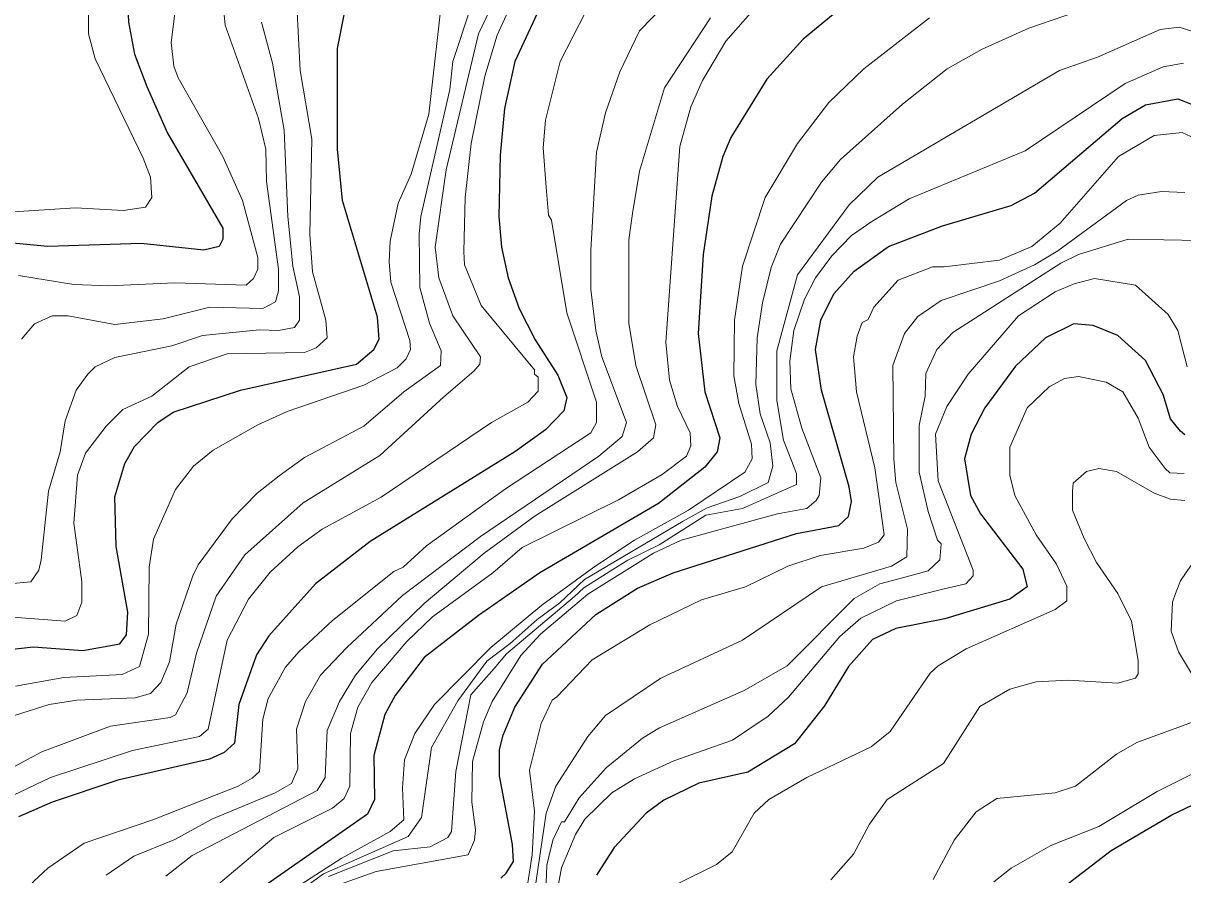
# Model space of a CAD drawing. Extents: x 423 to 448.8, y 7456.3 to 7484.
# Drawn here: x 436.1 to 437.328, y 7479.264 to 7480.166 of the extents above; entities that cross this region are included whole.
import ezdxf

# ---------------------------------------------------------------- set-up
doc = ezdxf.new("R2010")
doc.units = 0
doc.header["$LTSCALE"] = 0.032
doc.layers.add('1', color=7, linetype='Continuous', lineweight=25)
doc.layers.add('2', color=7, linetype='Continuous', lineweight=13)

msp = doc.modelspace()

# ---------------------------------------------------------------- linework, layer by layer
at = {"layer": '1'}
for points in [[(436.0313, 7480.4457), (436.1473, 7480.469), (436.1798, 7480.469), (436.2027, 7480.4638), (436.2084, 7480.4597), (436.261, 7480.4256), (436.2742, 7480.4102), (436.2773, 7480.4032), (436.2773, 7480.3862), (436.2355, 7480.3158), (436.2146, 7480.2509), (436.21, 7480.2013), (436.2115, 7480.1673), (436.2177, 7480.1333), (436.2308, 7480.0993), (436.2525, 7480.0498), (436.3113, 7479.9492), (436.3113, 7479.9376), (436.3074, 7479.9298), (436.2912, 7479.926), (436.2247, 7479.9329), (436.1257, 7479.9298), (436.0437, 7479.9376)], [(436.6539, 7480.1975), (436.6206, 7480.1256), (436.6098, 7480.076), (436.6052, 7480.0265), (436.6036, 7479.9616), (436.6067, 7479.9291), (436.6137, 7479.8966), (436.6253, 7479.8641), (436.6423, 7479.8308), (436.6663, 7479.7937), (436.6756, 7479.7698), (436.6725, 7479.7558)], [(436.0762, 7479.5021), (436.1102, 7479.506), (436.1628, 7479.5021), (436.2022, 7479.5091), (436.2092, 7479.5184), (436.2107, 7479.5424), (436.1984, 7479.612), (436.1968, 7479.6646), (436.2076, 7479.7001), (436.2177, 7479.7179), (436.2424, 7479.7434), (436.2587, 7479.7543), (436.3299, 7479.7775), (436.4528, 7479.8053), (436.4714, 7479.8208), (436.4768, 7479.8316), (436.4753, 7479.8548), (436.4381, 7479.9786), (436.4327, 7480.0327), (436.4327, 7480.1395), (436.4397, 7480.1751)], [(436.9641, 7480.1804), (436.9262, 7480.1495), (436.8875, 7480.107), (436.8496, 7480.0451), (436.8411, 7480.025), (436.8295, 7479.9832), (436.8202, 7479.9214), (436.8148, 7479.8378), (436.8218, 7479.7759), (436.838, 7479.7272), (436.8349, 7479.7125), (436.8218, 7479.6962), (436.773, 7479.6576), (436.647, 7479.5841), (436.582, 7479.5392), (436.5247, 7479.4944), (436.4938, 7479.4542), (436.483, 7479.4341), (436.4714, 7479.3908), (436.4721, 7479.3443), (436.4644, 7479.3288), (436.3538, 7479.2515)], [(436.606, 7479.2608), (436.6114, 7479.2662), (436.6191, 7479.2786), (436.6183, 7479.2964), (436.6044, 7479.3691), (436.6044, 7479.397), (436.6083, 7479.4124), (436.6207, 7479.4418), (436.65, 7479.4874), (436.7065, 7479.54), (436.7506, 7479.5679), (436.7885, 7479.5841), (436.9192, 7479.6259), (436.9641, 7479.6344), (436.9741, 7479.6437), (436.9772, 7479.6599), (436.9749, 7479.6754), (436.9455, 7479.7775), (436.9393, 7479.8208), (436.9448, 7479.8517), (436.9586, 7479.8796), (436.9803, 7479.9035), (437.0166, 7479.9299), (437.0739, 7479.9515), (437.1466, 7479.9732), (437.1714, 7479.9863), (437.2642, 7480.0652), (437.2889, 7480.0799), (437.323, 7480.0861), (437.3493, 7480.076)], [(437.3307, 7479.7303), (437.3261, 7479.7341), (437.3152, 7479.7473), (437.3075, 7479.7729), (437.2889, 7479.8092), (437.2595, 7479.8355), (437.2333, 7479.8463), (437.2131, 7479.8478), (437.183, 7479.8332), (437.1513, 7479.803), (437.1188, 7479.7589), (437.1041, 7479.7311), (437.0971, 7479.7048), (437.1033, 7479.6661), (437.1141, 7479.6468), (437.159, 7479.588), (437.1636, 7479.5694), (437.1451, 7479.5563), (437.0762, 7479.5354), (437.0244, 7479.5253), (436.9997, 7479.5137), (436.9741, 7479.4851), (436.9486, 7479.4434), (436.9169, 7479.4031), (436.8674, 7479.373), (436.8156, 7479.3614), (436.7785, 7479.3435), (436.7599, 7479.3296), (436.7258, 7479.2933), (436.7073, 7479.2639)], [(436.6725, 7479.7558), (436.6532, 7479.7357), (436.6207, 7479.7125), (436.4675, 7479.6173), (436.4095, 7479.5725), (436.36, 7479.5176), (436.3469, 7479.4975), (436.3283, 7479.4449), (436.3236, 7479.4039), (436.3128, 7479.3938), (436.2973, 7479.3869), (436.1999, 7479.3645), (436.1303, 7479.3412), (436.0947, 7479.3258)], [(437.207, 7479.2554), (437.2526, 7479.2902), (437.3168, 7479.3281), (437.3531, 7479.3451)]]:
    msp.add_lwpolyline(points, dxfattribs=at)
at = {"layer": '2'}
for points in [[(436.0653, 7480.397), (436.1365, 7480.4117), (436.1566, 7480.4109), (436.2108, 7480.3947), (436.2262, 7480.3877), (436.2293, 7480.3815), (436.2215, 7480.3591), (436.1976, 7480.3251), (436.1783, 7480.2794), (436.169, 7480.2215), (436.169, 7480.1549), (436.1759, 7480.1286), (436.227, 7480.0235), (436.2347, 7480.0033), (436.2362, 7479.9817), (436.2293, 7479.9716), (436.2061, 7479.9678), (436.1551, 7479.9709), (436.0839, 7479.9662)], [(436.2757, 7480.2973), (436.2564, 7480.1457), (436.2594, 7480.1209), (436.2641, 7480.1085), (436.3113, 7480.025), (436.3322, 7479.9786), (436.3484, 7479.9183), (436.3484, 7479.9059), (436.3437, 7479.8958), (436.336, 7479.8889), (436.2603, 7479.8912), (436.1906, 7479.8881), (436.1535, 7479.8896), (436.0947, 7479.8989)], [(436.6183, 7480.2307), (436.582, 7480.1549), (436.548, 7480.0111), (436.5363, 7479.9291), (436.5402, 7479.8966), (436.5549, 7479.8564), (436.5843, 7479.813), (436.5835, 7479.8053), (436.5773, 7479.7976), (436.5456, 7479.7705), (436.4776, 7479.7086), (436.3964, 7479.6583), (436.3345, 7479.6034), (436.3043, 7479.5594), (436.2834, 7479.499), (436.2734, 7479.4573), (436.261, 7479.434), (436.2556, 7479.4309), (436.1922, 7479.4217), (436.1195, 7479.3946), (436.022, 7479.3428)], [(436.0545, 7479.4217), (436.1272, 7479.4449), (436.1566, 7479.4495), (436.2185, 7479.4518), (436.2347, 7479.4565), (436.2455, 7479.4681), (436.2548, 7479.4898), (436.2618, 7479.53), (436.2796, 7479.581), (436.285, 7479.5926), (436.3213, 7479.6414), (436.3476, 7479.6684), (436.3708, 7479.687), (436.3979, 7479.7063), (436.4605, 7479.7396), (436.5031, 7479.7759), (436.5418, 7479.8037), (436.5425, 7479.8193), (436.5302, 7479.8487), (436.5201, 7479.8865), (436.5193, 7479.943), (436.5209, 7479.9616), (436.5518, 7480.0962), (436.5549, 7480.1256), (436.5928, 7480.24)], [(436.3074, 7480.2307), (436.3136, 7480.1642), (436.3492, 7480.0652), (436.3569, 7480.0327), (436.3577, 7479.9987), (436.3701, 7479.9059), (436.3701, 7479.8827), (436.367, 7479.8711), (436.3538, 7479.8641), (436.2974, 7479.8657), (436.2479, 7479.8533), (436.1968, 7479.8471), (436.1473, 7479.8564), (436.1303, 7479.8564), (436.1117, 7479.8479), (436.0978, 7479.8316)], [(436.5449, 7480.2044), (436.5294, 7480.0699), (436.5108, 7480.0064), (436.4969, 7479.9755), (436.4884, 7479.9353), (436.4876, 7479.9136), (436.4892, 7479.892), (436.5093, 7479.8301), (436.51, 7479.8208), (436.5054, 7479.8107), (436.4961, 7479.8014), (436.4606, 7479.7829), (436.3794, 7479.755), (436.3484, 7479.7411), (436.3012, 7479.714), (436.2803, 7479.697), (436.261, 7479.6723), (436.2378, 7479.6197)], [(436.0344, 7479.3227), (436.1288, 7479.3676), (436.2154, 7479.3961), (436.2865, 7479.4108), (436.2958, 7479.4186), (436.3159, 7479.513), (436.3383, 7479.5563), (436.3615, 7479.5849), (436.3909, 7479.6119), (436.4165, 7479.6305), (436.4791, 7479.6645), (436.5959, 7479.7434), (436.6346, 7479.7651), (436.6454, 7479.7767), (436.6454, 7479.7914), (436.6416, 7479.7945), (436.6416, 7479.7991), (436.5851, 7479.8672), (436.5673, 7479.9105), (436.5665, 7479.9245), (436.568, 7479.9817), (436.5743, 7480.0389), (436.5889, 7480.1101), (436.6021, 7480.1534), (436.6152, 7480.1828)], [(436.1875, 7479.2639), (436.2169, 7479.284), (436.2603, 7479.3018), (436.2997, 7479.3234), (436.3669, 7479.3513), (436.384, 7479.3613), (436.3909, 7479.3768), (436.3894, 7479.4186), (436.3987, 7479.448), (436.4149, 7479.4758), (436.4428, 7479.5052), (436.5016, 7479.5601), (436.5843, 7479.6228), (436.7096, 7479.7079), (436.7343, 7479.7287), (436.739, 7479.7435), (436.7127, 7479.8131), (436.7065, 7479.8409), (436.7011, 7479.8842), (436.7011, 7479.926), (436.7073, 7480.0296), (436.7166, 7480.0714), (436.732, 7480.1147), (436.7529, 7480.158), (436.7808, 7480.1866)], [(436.2819, 7479.2337), (436.3654, 7479.3041), (436.4273, 7479.3351), (436.4397, 7479.3451), (436.4459, 7479.3583), (436.4466, 7479.414), (436.4544, 7479.4418), (436.469, 7479.4681), (436.5062, 7479.5114), (436.5333, 7479.5377), (436.5974, 7479.5841), (436.6284, 7479.6112), (436.7305, 7479.6615), (436.7769, 7479.6885), (436.8024, 7479.7078), (436.8071, 7479.7187), (436.8063, 7479.7326), (436.7931, 7479.7605), (436.7846, 7479.7883), (436.7808, 7479.8285), (436.7955, 7480.0358), (436.8071, 7480.0776), (436.8194, 7480.1054), (436.8442, 7480.1472), (436.8782, 7480.1858)], [(436.6682, 7479.5525), (436.6945, 7479.5773), (436.7991, 7479.6388), (436.8245, 7479.6532), (436.8589, 7479.6651), (436.8889, 7479.6797), (436.8941, 7479.6971), (436.8912, 7479.7218), (436.8805, 7479.7527), (436.8759, 7479.7837), (436.8774, 7479.8332), (436.8829, 7479.8703), (436.8921, 7479.9074), (436.9022, 7479.9322), (436.9455, 7479.9979), (436.9656, 7480.0219), (437.0314, 7480.0806), (437.0786, 7480.1178), (437.1157, 7480.1387), (437.1652, 7480.1611), (437.2271, 7480.182)], [(436.3902, 7480.1781), (436.3933, 7480.1163), (436.4057, 7480.0436), (436.4033, 7479.943), (436.4064, 7479.9028), (436.4203, 7479.8517), (436.4219, 7479.8331), (436.4103, 7479.8223), (436.3979, 7479.8177), (436.3159, 7479.8162), (436.2757, 7479.8022), (436.2362, 7479.7713), (436.2053, 7479.7573), (436.1875, 7479.7396), (436.1658, 7479.7109), (436.1573, 7479.6878), (436.1535, 7479.6367), (436.162, 7479.5748), (436.162, 7479.5532), (436.1566, 7479.5392), (436.1442, 7479.533), (436.0421, 7479.5408)], [(436.8279, 7480.1719), (436.7792, 7480.0977), (436.7529, 7480.0095), (436.7452, 7479.9647), (436.7413, 7479.9368), (436.7413, 7479.8487), (436.749, 7479.8038), (436.7699, 7479.7411), (436.7676, 7479.7272), (436.7506, 7479.7125), (436.6423, 7479.6444), (436.5882, 7479.605), (436.5247, 7479.5516), (436.4753, 7479.5037), (436.452, 7479.4758), (436.435, 7479.448), (436.4219, 7479.4171), (436.4196, 7479.3675), (436.4111, 7479.3536), (436.2788, 7479.2848), (436.251, 7479.2631)], [(436.6957, 7480.1781), (436.6686, 7480.1256), (436.6532, 7480.0637), (436.6508, 7480.0343), (436.6539, 7479.9925), (436.6563, 7479.9631), (436.6594, 7479.9577), (436.6756, 7479.8595), (436.7073, 7479.7651), (436.7073, 7479.7435), (436.7011, 7479.7326), (436.6106, 7479.673), (436.5271, 7479.6127), (436.5023, 7479.5903), (436.4923, 7479.5857), (436.4273, 7479.5338), (436.3917, 7479.5006), (436.3778, 7479.4843), (436.3592, 7479.4511), (436.3538, 7479.4294), (436.35, 7479.3737), (436.3422, 7479.3668), (436.3275, 7479.3582)], [(437.06, 7480.1719), (436.9904, 7480.1178), (436.9532, 7480.0822), (436.92, 7480.0389), (436.8859, 7479.9817), (436.862, 7479.909), (436.8535, 7479.8517), (436.8527, 7479.793), (436.8581, 7479.7636), (436.8713, 7479.7203), (436.872, 7479.7048), (436.8643, 7479.6909), (436.8048, 7479.6506), (436.7475, 7479.6189), (436.7042, 7479.5903), (436.6493, 7479.5501), (436.5951, 7479.5052), (436.5356, 7479.4449), (436.5147, 7479.414), (436.5039, 7479.3861), (436.5015, 7479.3567), (436.5031, 7479.3227), (436.4884, 7479.3103), (436.4366, 7479.2817), (436.367, 7479.2368)], [(436.0158, 7479.5663), (436.1079, 7479.5748), (436.1163, 7479.5872), (436.1187, 7479.5981), (436.1264, 7479.6708), (436.1388, 7479.7125), (436.1442, 7479.745), (436.1558, 7479.7775), (436.1682, 7479.7945), (436.1759, 7479.8022), (436.1968, 7479.8123), (436.2572, 7479.8246), (436.2896, 7479.8355), (436.35, 7479.8417), (436.3701, 7479.8409), (436.3871, 7479.844), (436.3925, 7479.8517), (436.3925, 7479.8765), (436.3855, 7479.909), (436.3801, 7479.9616), (436.3763, 7480.0528), (436.3639, 7480.124), (436.3523, 7480.1673)], [(437.357, 7480.1518), (437.3245, 7480.1619), (437.3044, 7480.1595), (437.2379, 7480.1302), (437.1977, 7480.1163), (437.0051, 7480.0033), (436.9749, 7479.974), (436.92, 7479.8997), (436.8983, 7479.8193), (436.8983, 7479.7667), (436.9054, 7479.7247), (436.9192, 7479.6893), (436.9192, 7479.6777), (436.862, 7479.6522), (436.8231, 7479.6454), (436.7735, 7479.614), (436.7403, 7479.5975), (436.7245, 7479.5877), (436.6937, 7479.5683), (436.684, 7479.5591), (436.6119, 7479.4985), (436.5988, 7479.4829), (436.5742, 7479.4549), (436.558, 7479.3737), (436.5534, 7479.3103), (436.5495, 7479.3041), (436.531, 7479.294), (436.4916, 7479.2897), (436.4232, 7479.2628)], [(437.3292, 7480.124), (437.3075, 7480.1201), (437.2673, 7480.1023), (437.1613, 7480.0311), (437.0384, 7479.9801), (436.9989, 7479.9561), (436.9772, 7479.9414), (436.9564, 7479.9198), (436.9393, 7479.8966), (436.9277, 7479.8741), (436.9161, 7479.8409), (436.9122, 7479.8084), (436.913, 7479.779), (436.9246, 7479.7373), (436.9447, 7479.6847), (436.9432, 7479.6661), (436.9401, 7479.6607), (436.93, 7479.6522), (436.8991, 7479.6467), (436.797, 7479.6189), (436.7676, 7479.605), (436.698, 7479.5617), (436.6477, 7479.5192), (436.6269, 7479.4967), (436.5967, 7479.448), (436.5874, 7479.4263), (436.5758, 7479.3846), (436.575, 7479.3413), (436.5789, 7479.3119), (436.5781, 7479.301), (436.5712, 7479.2855), (436.4737, 7479.2678), (436.4119, 7479.2461)], [(436.6331, 7479.2469), (436.6392, 7479.2856), (436.6415, 7479.332), (436.6361, 7479.3753), (436.6485, 7479.4248), (436.6601, 7479.4495), (436.6652, 7479.453), (436.7027, 7479.4921), (436.7638, 7479.5292), (436.8186, 7479.5555), (436.8651, 7479.5694), (436.91, 7479.5911), (436.944, 7479.6027), (436.9904, 7479.6104), (437.0058, 7479.6166), (437.012, 7479.6243), (437.002, 7479.6955), (436.9827, 7479.7759), (436.9796, 7479.8131), (436.9834, 7479.8347), (436.9888, 7479.8494), (436.995, 7479.8525), (437.0012, 7479.8656), (437.0267, 7479.8943), (437.0631, 7479.9082), (437.0755, 7479.9082), (437.1343, 7479.9152), (437.1683, 7479.9298), (437.1984, 7479.9546), (437.2603, 7480.025), (437.2982, 7480.0474), (437.3276, 7480.0505), (437.3462, 7480.042)], [(437.3307, 7479.9871), (437.306, 7479.9879), (437.2812, 7479.984), (437.2688, 7479.9786), (437.1961, 7479.9252), (437.1714, 7479.9105), (437.1343, 7479.8935), (437.0724, 7479.8726), (437.0476, 7479.8556), (437.0337, 7479.8378), (437.0213, 7479.8038), (437.0221, 7479.7048), (437.0244, 7479.68), (437.0368, 7479.6305), (437.036, 7479.6011), (437.0198, 7479.5911), (436.9455, 7479.5694), (436.862, 7479.5129), (436.7754, 7479.4727), (436.7166, 7479.4333), (436.698, 7479.4108), (436.664, 7479.3583), (436.6539, 7479.3296), (436.6366, 7479.213)], [(437.7809, 7479.9948), (437.7561, 7479.9709), (437.712, 7479.9136), (437.6045, 7479.7898), (437.5612, 7479.7581), (437.4777, 7479.7047), (437.4451, 7479.6723), (437.4073, 7479.6189), (437.3895, 7479.564), (437.3864, 7479.5331), (437.3949, 7479.4913), (437.4204, 7479.4217), (437.4204, 7479.407), (437.4142, 7479.3992), (437.3415, 7479.3729), (437.3013, 7479.3528), (437.2395, 7479.3157), (437.1884, 7479.2956), (437.1466, 7479.2716), (437.1281, 7479.2569)], [(437.3462, 7479.936), (437.2704, 7479.9376), (437.2178, 7479.9214), (437.1992, 7479.9121), (437.0847, 7479.8386), (437.0677, 7479.8208), (437.0561, 7479.7953), (437.0554, 7479.7713), (437.0492, 7479.7404), (437.0492, 7479.6909), (437.0585, 7479.6491), (437.0685, 7479.6189), (437.0724, 7479.615), (437.0708, 7479.598), (437.0585, 7479.5864), (437.0275, 7479.5779), (437.0074, 7479.5725), (436.9803, 7479.557), (436.9092, 7479.4859), (436.8636, 7479.4596), (436.7738, 7479.4201), (436.756, 7479.4093), (436.7173, 7479.3776), (436.6887, 7479.3459), (436.6733, 7479.3204), (436.6702, 7479.3204), (436.6609, 7479.301), (436.6547, 7479.2747), (436.6516, 7479.2005)], [(437.333, 7479.8022), (437.323, 7479.8409), (437.3129, 7479.8579), (437.2781, 7479.8889), (437.2348, 7479.8958), (437.2132, 7479.8904), (437.193, 7479.8819), (437.1544, 7479.8563), (437.101, 7479.7945), (437.0785, 7479.7605), (437.0662, 7479.7311), (437.0693, 7479.6816), (437.1064, 7479.5872), (437.1064, 7479.581), (437.0986, 7479.5725), (437.0755, 7479.5671), (437.0252, 7479.5547), (436.9873, 7479.5361), (436.9649, 7479.5168), (436.9107, 7479.4526), (436.889, 7479.4325), (436.8512, 7479.407), (436.7893, 7479.3853), (436.7475, 7479.366), (436.7235, 7479.3513), (436.6949, 7479.3235), (436.6848, 7479.3072), (436.6702, 7479.2717), (436.6671, 7479.2546)], [(437.3299, 7479.6893), (437.3145, 7479.6901), (437.3098, 7479.6947), (437.2928, 7479.7172), (437.2812, 7479.7481), (437.265, 7479.7759), (437.2472, 7479.786), (437.2178, 7479.7922), (437.2031, 7479.7899), (437.1869, 7479.7813), (437.1636, 7479.7589), (437.1451, 7479.7172), (437.1451, 7479.6878), (437.1505, 7479.6661), (437.1729, 7479.6243), (437.1946, 7479.5934), (437.2054, 7479.5702), (437.2054, 7479.5547), (437.193, 7479.5454), (437.0987, 7479.5037), (437.0693, 7479.4859), (437.0608, 7479.4781), (437.0182, 7479.4163), (436.9981, 7479.4), (436.9301, 7479.3676), (436.8898, 7479.3443), (436.8744, 7479.3296), (436.8511, 7479.2887), (436.8342, 7479.2755), (436.7924, 7479.2546)], [(437.3307, 7479.6607), (437.3153, 7479.6622), (437.2982, 7479.6684), (437.258, 7479.6916), (437.2395, 7479.6947), (437.2263, 7479.6916), (437.2124, 7479.6792), (437.2116, 7479.6708), (437.2116, 7479.6506), (437.224, 7479.6205), (437.2371, 7479.595), (437.2596, 7479.5625), (437.2742, 7479.533), (437.2812, 7479.4913), (437.2812, 7479.4774), (437.2781, 7479.4727), (437.2596, 7479.4673), (437.207, 7479.4704), (437.1729, 7479.4688), (437.1451, 7479.4611), (437.1134, 7479.4426), (437.0747, 7479.3822), (437.0151, 7479.3443), (436.9966, 7479.3181), (436.9796, 7479.2863), (436.9556, 7479.2592)], [(436.2378, 7479.6197), (436.2331, 7479.5903), (436.2324, 7479.5192), (436.2231, 7479.4851), (436.2046, 7479.4766), (436.1427, 7479.4735), (436.0916, 7479.4642)], [(437.3485, 7479.6089), (437.3261, 7479.5756), (437.3206, 7479.5625), (437.3175, 7479.5532), (437.316, 7479.5223), (437.3237, 7479.5006), (437.3446, 7479.4658)], [(436.3644, 7479.2266), (436.4178, 7479.2653), (436.5078, 7479.3049), (436.5217, 7479.325), (436.5325, 7479.3992), (436.5602, 7479.4485), (436.5909, 7479.4906), (436.6157, 7479.5093), (436.6444, 7479.5348), (436.6682, 7479.5525)], [(437.3415, 7479.4271), (437.2797, 7479.4047), (437.258, 7479.3923), (437.2147, 7479.3582), (437.193, 7479.3513), (437.1312, 7479.3451), (437.1095, 7479.3312), (437.0863, 7479.301), (437.0638, 7479.2593)], [(436.3275, 7479.3582), (436.237, 7479.3227), (436.1643, 7479.2979), (436.1257, 7479.2716), (436.111, 7479.2577), (436.0746, 7479.2113)]]:
    msp.add_lwpolyline(points, dxfattribs=at)

doc.saveas('drawing.dxf')
